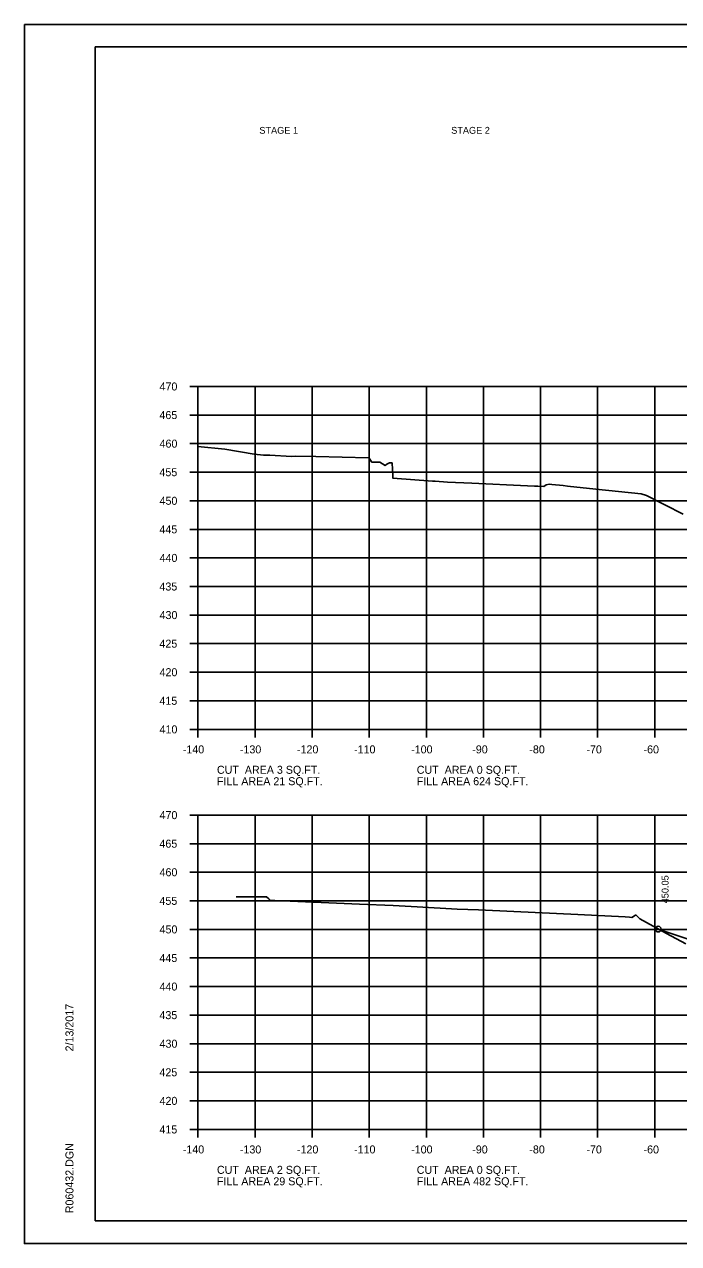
# Model space of a CAD drawing. Extents: x 1538688 to 1540766, y 656250 to 671912.
# Drawn here: x 1538687.8 to 1538802.4, y 668711.5 to 668924.8 of the extents above; entities that cross this region are included whole.
import ezdxf

# ---------------------------------------------------------------- set-up
doc = ezdxf.new("R2010")
doc.units = 0
for name, color, linetype in [('18', 7, 'Continuous'), ('20', 7, 'Continuous'), ('22', 7, 'Continuous'), ('26', 7, 'Continuous'), ('41', 7, 'Continuous'), ('Borings', 7, 'Continuous'), ('Default', 7, 'Continuous'), ('Horizontal Alignment', 7, 'Continuous'), ('RipRap', 7, 'Continuous')]:
    doc.layers.add(name, color=color, linetype=linetype)

msp = doc.modelspace()

# ---------------------------------------------------------------- linework, layer by layer
at = {"layer": '18'}
for points in [[(1538718.18, 668850.95), (1538722.88, 668850.52), (1538728.05, 668849.65), (1538729.68, 668849.47), (1538730.78, 668849.45), (1538734.58, 668849.21), (1538735.23, 668849.3), (1538738.81, 668849.22), (1538748.04, 668849.01), (1538748.11, 668849.06), (1538748.57, 668848.28), (1538748.58, 668848.25), (1538748.79, 668848.22), (1538750.01, 668848.24), (1538750.95, 668847.66), (1538751.26, 668847.89), (1538751.71, 668848.12), (1538751.89, 668848.12), (1538752.18, 668848.1), (1538752.3, 668845.76), (1538752.32, 668845.43), (1538759.26, 668844.91), (1538759.37, 668844.91), (1538759.71, 668844.89), (1538761.86, 668844.76), (1538766.17, 668844.56), (1538775.91, 668844.09), (1538777.1, 668844.05), (1538777.68, 668844.03), (1538778.74, 668843.96), (1538779.19, 668844.27), (1538779.69, 668844.38), (1538780.13, 668844.34), (1538782.14, 668844.14), (1538782.93, 668844.06), (1538787.88, 668843.53), (1538795.78, 668842.68), (1538796.75, 668842.4), (1538803.17, 668839.14)], [(1538724.86, 668772.2), (1538727.09, 668772.19), (1538730.19, 668772.16), (1538730.61, 668771.83), (1538730.82, 668771.58), (1538731.08, 668771.56), (1538731.64, 668771.54), (1538746.46, 668770.91), (1538752.36, 668770.68), (1538756.59, 668770.43), (1538763.58, 668770.04), (1538767.3, 668769.89), (1538773.51, 668769.62), (1538784.7, 668769.08), (1538793, 668768.67), (1538793.79, 668768.61), (1538794.16, 668768.58), (1538794.8, 668768.96), (1538794.9, 668769.02), (1538795.05, 668768.86), (1538795.56, 668768.31), (1538800.23, 668765.76), (1538803.62, 668763.93)]]:
    msp.add_lwpolyline(points, dxfattribs=at)
at = {"layer": '20'}
msp.add_lwpolyline([(1538798.8, 668766.54), (1538816.67, 668760.58), (1538821.67, 668760.48), (1538824.67, 668760.42), (1538825.17, 668760.42), (1538825.18, 668759.92), (1538826.18, 668759.94), (1538858.18, 668760.58), (1538890.18, 668759.94), (1538891.18, 668759.92), (1538891.19, 668760.42), (1538891.69, 668760.42), (1538894.69, 668760.48), (1538899.69, 668760.58), (1538937.69, 668747.92)], dxfattribs=at)
at = {"layer": '22'}
for p, q in [((1538718.18, 668861.48), (1538998.18, 668861.48)), ((1538718.18, 668801.48), (1538718.18, 668861.48)), ((1538728.18, 668801.48), (1538728.18, 668861.48)), ((1538738.18, 668801.48), (1538738.18, 668861.48)), ((1538748.18, 668801.48), (1538748.18, 668861.48)), ((1538758.18, 668801.48), (1538758.18, 668861.48)), ((1538768.18, 668801.48), (1538768.18, 668861.48)), ((1538778.18, 668801.48), (1538778.18, 668861.48)), ((1538788.18, 668801.48), (1538788.18, 668861.48)), ((1538798.18, 668801.48), (1538798.18, 668861.48)), ((1538718.18, 668856.48), (1538998.18, 668856.48)), ((1538718.18, 668851.48), (1538998.18, 668851.48)), ((1538718.18, 668846.48), (1538998.18, 668846.48)), ((1538718.18, 668841.48), (1538998.18, 668841.48)), ((1538718.18, 668836.48), (1538998.18, 668836.48)), ((1538718.18, 668831.48), (1538998.18, 668831.48)), ((1538718.18, 668826.48), (1538998.18, 668826.48)), ((1538718.18, 668821.48), (1538998.18, 668821.48)), ((1538718.18, 668816.48), (1538998.18, 668816.48)), ((1538718.18, 668811.48), (1538998.18, 668811.48)), ((1538718.18, 668806.48), (1538998.18, 668806.48)), ((1538718.18, 668801.48), (1538998.18, 668801.48)), ((1538718.18, 668786.48), (1538998.18, 668786.48)), ((1538718.18, 668731.48), (1538718.18, 668786.48)), ((1538728.18, 668731.48), (1538728.18, 668786.48)), ((1538738.18, 668731.48), (1538738.18, 668786.48)), ((1538748.18, 668731.48), (1538748.18, 668786.48)), ((1538758.18, 668731.48), (1538758.18, 668786.48)), ((1538768.18, 668731.48), (1538768.18, 668786.48)), ((1538778.18, 668731.48), (1538778.18, 668786.48)), ((1538788.18, 668731.48), (1538788.18, 668786.48)), ((1538798.18, 668731.48), (1538798.18, 668786.48)), ((1538718.18, 668781.48), (1538998.18, 668781.48)), ((1538718.18, 668776.48), (1538998.18, 668776.48)), ((1538718.18, 668771.48), (1538998.18, 668771.48)), ((1538718.18, 668766.48), (1538998.18, 668766.48)), ((1538718.18, 668761.48), (1538998.18, 668761.48)), ((1538718.18, 668756.48), (1538998.18, 668756.48)), ((1538718.18, 668751.48), (1538998.18, 668751.48)), ((1538718.18, 668746.48), (1538998.18, 668746.48)), ((1538718.18, 668741.48), (1538998.18, 668741.48)), ((1538718.18, 668736.48), (1538998.18, 668736.48)), ((1538718.18, 668731.48), (1538998.18, 668731.48))]:
    msp.add_line(p, q, dxfattribs=at)
at = {"layer": '26'}
for p, q in [((1538687.78, 668924.84), (1539021.11, 668924.84)), ((1538687.78, 668711.51), (1539021.11, 668711.51))]:
    msp.add_line(p, q, dxfattribs=at)
msp.add_lwpolyline([(1538687.77, 668924.84), (1539021.11, 668924.84), (1539021.11, 668711.5), (1538687.77, 668711.5)], close=True, dxfattribs=at)
msp.add_circle((1538798.8, 668766.54), 0.5, dxfattribs=at)
at = {"layer": 'Borings'}
for p, q in [((1538716.78, 668861.48), (1538718.18, 668861.48)), ((1538718.18, 668801.48), (1538718.18, 668861.48)), ((1538716.78, 668856.48), (1538718.18, 668856.48)), ((1538716.78, 668851.48), (1538718.18, 668851.48)), ((1538716.78, 668846.48), (1538718.18, 668846.48)), ((1538716.78, 668841.48), (1538718.18, 668841.48)), ((1538716.78, 668836.48), (1538718.18, 668836.48)), ((1538716.78, 668831.48), (1538718.18, 668831.48)), ((1538716.78, 668826.48), (1538718.18, 668826.48)), ((1538716.78, 668821.48), (1538718.18, 668821.48)), ((1538716.78, 668816.48), (1538718.18, 668816.48)), ((1538716.78, 668811.48), (1538718.18, 668811.48)), ((1538716.78, 668806.48), (1538718.18, 668806.48)), ((1538716.78, 668801.48), (1538718.18, 668801.48)), ((1538718.18, 668801.48), (1538998.18, 668801.48)), ((1538718.18, 668800.08), (1538718.18, 668801.48)), ((1538728.18, 668800.08), (1538728.18, 668801.48)), ((1538738.18, 668800.08), (1538738.18, 668801.48)), ((1538748.18, 668800.08), (1538748.18, 668801.48)), ((1538758.18, 668800.08), (1538758.18, 668801.48)), ((1538768.18, 668800.08), (1538768.18, 668801.48)), ((1538778.18, 668800.08), (1538778.18, 668801.48)), ((1538788.18, 668800.08), (1538788.18, 668801.48)), ((1538798.18, 668800.08), (1538798.18, 668801.48)), ((1538716.78, 668786.48), (1538718.18, 668786.48)), ((1538718.18, 668731.48), (1538718.18, 668786.48)), ((1538716.78, 668781.48), (1538718.18, 668781.48)), ((1538716.78, 668776.48), (1538718.18, 668776.48)), ((1538716.78, 668771.48), (1538718.18, 668771.48)), ((1538716.78, 668766.48), (1538718.18, 668766.48)), ((1538716.78, 668761.48), (1538718.18, 668761.48)), ((1538716.78, 668756.48), (1538718.18, 668756.48)), ((1538716.78, 668751.48), (1538718.18, 668751.48)), ((1538716.78, 668746.48), (1538718.18, 668746.48)), ((1538716.78, 668741.48), (1538718.18, 668741.48)), ((1538716.78, 668736.48), (1538718.18, 668736.48)), ((1538716.78, 668731.48), (1538718.18, 668731.48)), ((1538718.18, 668731.48), (1538998.18, 668731.48)), ((1538718.18, 668730.08), (1538718.18, 668731.48)), ((1538728.18, 668730.08), (1538728.18, 668731.48)), ((1538738.18, 668730.08), (1538738.18, 668731.48)), ((1538748.18, 668730.08), (1538748.18, 668731.48)), ((1538758.18, 668730.08), (1538758.18, 668731.48)), ((1538768.18, 668730.08), (1538768.18, 668731.48)), ((1538778.18, 668730.08), (1538778.18, 668731.48)), ((1538788.18, 668730.08), (1538788.18, 668731.48)), ((1538798.18, 668730.08), (1538798.18, 668731.48))]:
    msp.add_line(p, q, dxfattribs=at)
at = {"layer": 'RipRap'}
for p, q in [((1538700.18, 668920.94), (1539016.36, 668920.94)), ((1538700.18, 668715.48), (1538700.18, 668920.94)), ((1538700.18, 668715.48), (1538700.18, 668715.48)), ((1539016.36, 668715.48), (1538700.18, 668715.48))]:
    msp.add_line(p, q, dxfattribs=at)

# ---------------------------------------------------------------- texts
at = {"layer": '41'}
msp.add_text('450.05', height=1.2, rotation=90, dxfattribs=at).set_placement((1538800.6, 668771.04))
at = {"layer": 'Default'}
for s, p in [('STAGE 1', (1538728.93, 668905.7)), ('STAGE 2', (1538762.53, 668905.7))]:
    msp.add_text(s, height=1.2, dxfattribs=at).set_placement(p)
at = {"layer": 'Horizontal Alignment'}
for s, p in [('470', (1538711.45, 668860.78)), ('465', (1538711.43, 668855.78)), ('460', (1538711.45, 668850.78)), ('455', (1538711.43, 668845.78)), ('450', (1538711.45, 668840.78)), ('445', (1538711.43, 668835.78)), ('440', (1538711.45, 668830.78)), ('435', (1538711.43, 668825.78)), ('430', (1538711.45, 668820.78)), ('425', (1538711.43, 668815.78)), ('420', (1538711.45, 668810.78)), ('415', (1538711.43, 668805.78)), ('410', (1538711.45, 668800.78)), ('-140', (1538715.52, 668797.28)), ('-130', (1538725.52, 668797.28)), ('-120', (1538735.52, 668797.28)), ('-110', (1538745.52, 668797.28)), ('-100', (1538755.52, 668797.28)), ('-90', (1538766.22, 668797.28)), ('-80', (1538776.22, 668797.28)), ('-70', (1538786.22, 668797.28)), ('-60', (1538796.22, 668797.28)), ('CUT  AREA 3 SQ.FT.', (1538721.5, 668793.71)), ('CUT  AREA 0 SQ.FT.', (1538756.5, 668793.71)), ('FILL AREA 21 SQ.FT.', (1538721.5, 668791.71)), ('FILL AREA 624 SQ.FT.', (1538756.5, 668791.71)), ('470', (1538711.45, 668785.78)), ('465', (1538711.43, 668780.78)), ('460', (1538711.45, 668775.78)), ('455', (1538711.43, 668770.78)), ('450', (1538711.45, 668765.78)), ('445', (1538711.43, 668760.78)), ('440', (1538711.45, 668755.78)), ('435', (1538711.43, 668750.78)), ('430', (1538711.45, 668745.78)), ('425', (1538711.43, 668740.78)), ('420', (1538711.45, 668735.78)), ('415', (1538711.43, 668730.78)), ('-140', (1538715.52, 668727.28)), ('-130', (1538725.52, 668727.28)), ('-120', (1538735.52, 668727.28)), ('-110', (1538745.52, 668727.28)), ('-100', (1538755.52, 668727.28)), ('-90', (1538766.22, 668727.28)), ('-80', (1538776.22, 668727.28)), ('-70', (1538786.22, 668727.28)), ('-60', (1538796.22, 668727.28)), ('CUT  AREA 2 SQ.FT.', (1538721.5, 668723.71)), ('CUT  AREA 0 SQ.FT.', (1538756.5, 668723.71)), ('FILL AREA 29 SQ.FT.', (1538721.5, 668721.71)), ('FILL AREA 482 SQ.FT.', (1538756.5, 668721.71))]:
    msp.add_text(s, height=1.4, dxfattribs=at).set_placement(p)
at = {"layer": 'RipRap'}
for s, p in [('2/13/2017', (1538696.37, 668745.13)), ('R060432.DGN', (1538696.37, 668716.81))]:
    msp.add_text(s, height=1.4, rotation=90, dxfattribs=at).set_placement(p)

doc.saveas('drawing.dxf')
